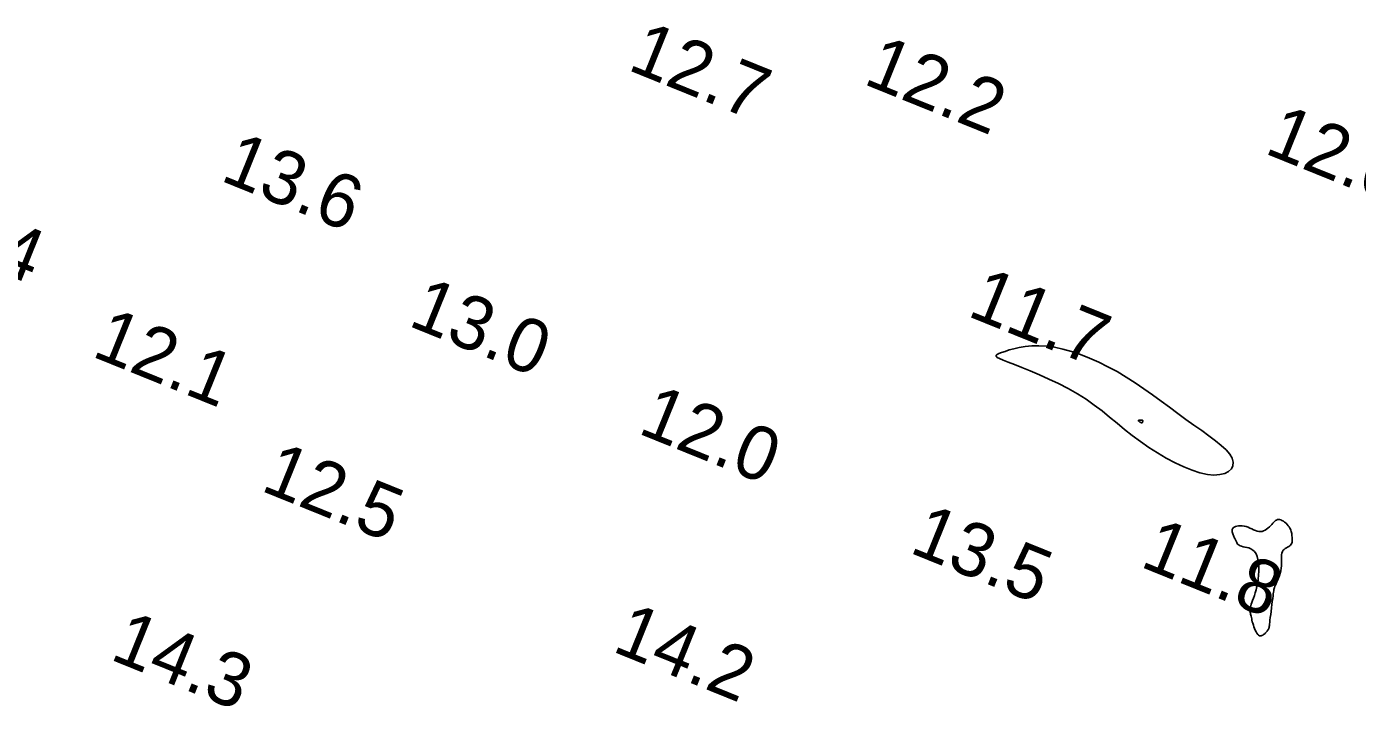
# Model space of a CAD drawing. Extents: x 3040093 to 3056816, y 408076 to 509144.
# Drawn here: x 3044036.6 to 3044160.9, y 440132.9 to 440196.5 of the extents above; entities that cross this region are included whole.
import ezdxf

# ---------------------------------------------------------------- set-up
doc = ezdxf.new("R2010")
doc.units = 0
doc.layers.add('V-CHAN-CONT-EL12-1112', color=7, linetype='Continuous')
doc.layers.add('V-TOPO-SOUN-0810', color=7, linetype='Continuous')

msp = doc.modelspace()

# ---------------------------------------------------------------- linework, layer by layer
at = {"layer": 'V-CHAN-CONT-EL12-1112'}
for points in [[(3044135.55, 440161.69), (3044136.31, 440161.15), (3044137.04, 440160.6), (3044137.75, 440160.03), (3044138.45, 440159.46), (3044139.15, 440158.88), (3044139.87, 440158.31), (3044140.62, 440157.75), (3044141.4, 440157.2), (3044142.22, 440156.68), (3044143.04, 440156.2), (3044143.86, 440155.76), (3044144.67, 440155.38), (3044145.45, 440155.06), (3044146.19, 440154.82), (3044146.88, 440154.67), (3044147.5, 440154.62), (3044148.04, 440154.66), (3044148.5, 440154.77), (3044148.86, 440154.95), (3044149.12, 440155.2), (3044149.27, 440155.49), (3044149.3, 440155.82), (3044149.21, 440156.18), (3044148.98, 440156.56), (3044148.63, 440156.96), (3044148.18, 440157.38), (3044147.64, 440157.82), (3044147.02, 440158.29), (3044146.35, 440158.77), (3044145.63, 440159.28), (3044144.88, 440159.81), (3044144.12, 440160.37), (3044143.35, 440160.94), (3044142.56, 440161.52), (3044141.76, 440162.1), (3044140.95, 440162.67), (3044140.13, 440163.23), (3044139.29, 440163.76), (3044138.45, 440164.27), (3044137.59, 440164.73), (3044136.73, 440165.16), (3044135.87, 440165.54), (3044135.02, 440165.87), (3044134.19, 440166.15), (3044133.38, 440166.38), (3044132.59, 440166.54), (3044131.85, 440166.65), (3044131.14, 440166.69), (3044130.48, 440166.67), (3044129.87, 440166.62), (3044129.31, 440166.53), (3044128.81, 440166.41), (3044128.36, 440166.29), (3044127.98, 440166.16), (3044127.66, 440166.05), (3044127.41, 440165.95), (3044127.23, 440165.87), (3044127.14, 440165.79), (3044127.15, 440165.7), (3044127.25, 440165.6), (3044127.47, 440165.48), (3044127.8, 440165.34), (3044128.26, 440165.15), (3044128.85, 440164.92), (3044129.55, 440164.64), (3044130.34, 440164.33), (3044131.19, 440163.97), (3044132.08, 440163.58), (3044132.98, 440163.15), (3044133.88, 440162.69), (3044134.74, 440162.2)], [(3044140.44, 440159.72), (3044140.46, 440159.73), (3044140.48, 440159.73), (3044140.51, 440159.74), (3044140.55, 440159.74), (3044140.58, 440159.74), (3044140.62, 440159.75), (3044140.65, 440159.75), (3044140.68, 440159.74), (3044140.71, 440159.74), (3044140.74, 440159.74), (3044140.76, 440159.74), (3044140.78, 440159.74), (3044140.79, 440159.74), (3044140.81, 440159.73), (3044140.82, 440159.73), (3044140.83, 440159.72), (3044140.83, 440159.72), (3044140.84, 440159.71), (3044140.84, 440159.7), (3044140.84, 440159.69), (3044140.84, 440159.68), (3044140.84, 440159.67), (3044140.84, 440159.65), (3044140.84, 440159.63), (3044140.84, 440159.61), (3044140.84, 440159.6), (3044140.83, 440159.58), (3044140.83, 440159.56), (3044140.83, 440159.54), (3044140.82, 440159.52), (3044140.81, 440159.51), (3044140.8, 440159.5), (3044140.78, 440159.49), (3044140.77, 440159.49), (3044140.75, 440159.49), (3044140.73, 440159.49), (3044140.7, 440159.5), (3044140.68, 440159.51), (3044140.65, 440159.52), (3044140.61, 440159.54), (3044140.58, 440159.56), (3044140.54, 440159.59), (3044140.51, 440159.61), (3044140.48, 440159.64), (3044140.46, 440159.66), (3044140.44, 440159.68), (3044140.44, 440159.7)], [(3044151.18, 440140.62), (3044151.23, 440140.45), (3044151.29, 440140.29), (3044151.36, 440140.13), (3044151.43, 440139.98), (3044151.5, 440139.85), (3044151.58, 440139.74), (3044151.66, 440139.66), (3044151.74, 440139.61), (3044151.82, 440139.6), (3044151.9, 440139.6), (3044151.98, 440139.63), (3044152.06, 440139.67), (3044152.13, 440139.72), (3044152.2, 440139.78), (3044152.27, 440139.84), (3044152.32, 440139.9), (3044152.38, 440139.95), (3044152.43, 440140.01), (3044152.47, 440140.05), (3044152.51, 440140.1), (3044152.54, 440140.15), (3044152.57, 440140.2), (3044152.59, 440140.24), (3044152.61, 440140.29), (3044152.63, 440140.34), (3044152.64, 440140.4), (3044152.65, 440140.48), (3044152.67, 440140.58), (3044152.69, 440140.71), (3044152.71, 440140.87), (3044152.73, 440141.07), (3044152.76, 440141.32), (3044152.8, 440141.59), (3044152.83, 440141.89), (3044152.88, 440142.21), (3044152.91, 440142.52), (3044152.95, 440142.82), (3044152.99, 440143.09), (3044153.02, 440143.33), (3044153.04, 440143.53), (3044153.06, 440143.69), (3044153.08, 440143.82), (3044153.1, 440143.93), (3044153.12, 440144.03), (3044153.15, 440144.12), (3044153.19, 440144.23), (3044153.24, 440144.35), (3044153.31, 440144.49), (3044153.38, 440144.65), (3044153.46, 440144.83), (3044153.53, 440145.03), (3044153.61, 440145.24), (3044153.68, 440145.46), (3044153.73, 440145.68), (3044153.77, 440145.91), (3044153.8, 440146.14), (3044153.81, 440146.36), (3044153.81, 440146.58), (3044153.8, 440146.79), (3044153.81, 440146.99), (3044153.81, 440147.17), (3044153.84, 440147.34), (3044153.89, 440147.48), (3044153.95, 440147.59), (3044154.04, 440147.68), (3044154.15, 440147.76), (3044154.26, 440147.83), (3044154.37, 440147.89), (3044154.48, 440147.95), (3044154.58, 440148.01), (3044154.66, 440148.08), (3044154.72, 440148.17), (3044154.77, 440148.26), (3044154.79, 440148.36), (3044154.8, 440148.47), (3044154.81, 440148.59), (3044154.8, 440148.7), (3044154.79, 440148.82), (3044154.78, 440148.93), (3044154.77, 440149.05), (3044154.76, 440149.15), (3044154.74, 440149.26), (3044154.72, 440149.36), (3044154.69, 440149.46), (3044154.65, 440149.57), (3044154.6, 440149.67), (3044154.53, 440149.78), (3044154.44, 440149.89), (3044154.34, 440150.01), (3044154.23, 440150.11), (3044154.1, 440150.22), (3044153.98, 440150.3), (3044153.85, 440150.38), (3044153.73, 440150.43), (3044153.62, 440150.47), (3044153.51, 440150.48), (3044153.42, 440150.46), (3044153.33, 440150.42), (3044153.25, 440150.37), (3044153.16, 440150.29), (3044153.08, 440150.21), (3044152.99, 440150.11), (3044152.89, 440150.01), (3044152.78, 440149.89), (3044152.67, 440149.78), (3044152.54, 440149.67), (3044152.42, 440149.56), (3044152.28, 440149.48), (3044152.14, 440149.4), (3044151.99, 440149.36), (3044151.84, 440149.34), (3044151.69, 440149.35), (3044151.53, 440149.39), (3044151.37, 440149.44), (3044151.2, 440149.51), (3044151.03, 440149.59), (3044150.86, 440149.67), (3044150.68, 440149.74), (3044150.5, 440149.8), (3044150.32, 440149.85), (3044150.14, 440149.87), (3044149.96, 440149.88), (3044149.79, 440149.87), (3044149.64, 440149.84), (3044149.5, 440149.8), (3044149.39, 440149.75), (3044149.3, 440149.68), (3044149.24, 440149.61), (3044149.2, 440149.52), (3044149.19, 440149.43), (3044149.2, 440149.33), (3044149.22, 440149.23), (3044149.25, 440149.14), (3044149.29, 440149.04), (3044149.33, 440148.96), (3044149.36, 440148.88), (3044149.39, 440148.81), (3044149.42, 440148.74), (3044149.45, 440148.68), (3044149.48, 440148.62), (3044149.51, 440148.56), (3044149.53, 440148.5), (3044149.56, 440148.44), (3044149.59, 440148.37), (3044149.62, 440148.31), (3044149.65, 440148.24), (3044149.7, 440148.18), (3044149.76, 440148.12), (3044149.84, 440148.06), (3044149.94, 440148.01), (3044150.06, 440147.97), (3044150.21, 440147.93), (3044150.39, 440147.9), (3044150.57, 440147.86), (3044150.76, 440147.81), (3044150.95, 440147.73), (3044151.13, 440147.62), (3044151.29, 440147.47), (3044151.43, 440147.27), (3044151.53, 440147.02), (3044151.61, 440146.73), (3044151.66, 440146.39), (3044151.69, 440146.04), (3044151.69, 440145.66), (3044151.67, 440145.28), (3044151.63, 440144.91), (3044151.58, 440144.55), (3044151.51, 440144.21), (3044151.44, 440143.9), (3044151.35, 440143.62), (3044151.27, 440143.36), (3044151.19, 440143.12), (3044151.1, 440142.91), (3044151.03, 440142.72), (3044150.98, 440142.55), (3044150.93, 440142.41), (3044150.9, 440142.28), (3044150.88, 440142.17), (3044150.87, 440142.07), (3044150.87, 440141.98), (3044150.88, 440141.9), (3044150.89, 440141.82), (3044150.91, 440141.73), (3044150.92, 440141.64), (3044150.94, 440141.54), (3044150.96, 440141.44), (3044150.99, 440141.32), (3044151.02, 440141.2), (3044151.05, 440141.07), (3044151.08, 440140.93), (3044151.13, 440140.78)]]:
    msp.add_lwpolyline(points, close=True, dxfattribs=at)

# ---------------------------------------------------------------- texts
at = {"layer": 'V-TOPO-SOUN-0810'}
for s, p in [('12.7 ', (3044092.6, 440192.48)), ('12.2 ', (3044114.62, 440191.17)), ('12.0 ', (3044152.09, 440184.7)), ('13.6 ', (3044054.55, 440182.15)), ('12.4 ', (3044024.79, 440177.29)), ('13.0 ', (3044072.1, 440168.6)), ('11.7 ', (3044124.33, 440169.51)), ('12.1 ', (3044042.54, 440165.74)), ('12.0 ', (3044093.56, 440158.56)), ('12.5 ', (3044058.32, 440153.21)), ('13.5 ', (3044118.92, 440147.43)), ('11.8 ', (3044140.47, 440146.12)), ('14.3 ', (3044044.24, 440137.46)), ('14.2 ', (3044091.16, 440138.21))]:
    msp.add_text(s, height=5, rotation=338, dxfattribs=at).set_placement(p)

doc.saveas('drawing.dxf')
